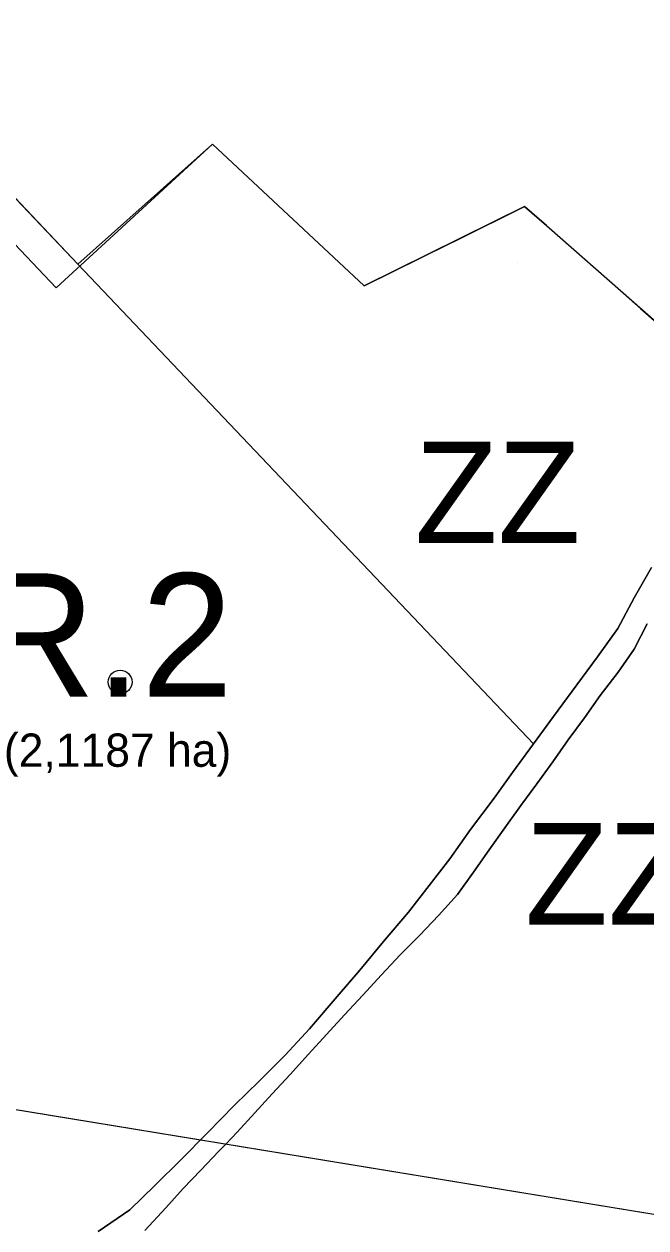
# Model space of a CAD drawing. Extents: x -555509 to -553005, y -1186756 to -1182560.
# Drawn here: x -554502.2 to -554416.4, y -1185487.3 to -1185321.2 of the extents above; entities that cross this region are included whole.
import ezdxf

# ---------------------------------------------------------------- set-up
doc = ezdxf.new("R2010")
doc.units = 0
for name, color, linetype in [('Level 26', 7, 'Continuous'), ('Level 29', 7, 'Continuous'), ('Level 36', 7, 'Continuous'), ('Level 4', 7, 'Continuous'), ('Level 46', 7, 'Continuous'), ('Level 52', 7, 'Continuous'), ('Level 59', 7, 'Continuous'), ('Level 6', 7, 'Continuous'), ('OBRYS_PLOCH', 7, 'Continuous'), ('rezerva_BV', 7, 'Continuous'), ('stav_AP', 7, 'Continuous'), ('stav_BV', 7, 'Continuous'), ('stav_ZZ', 7, 'Continuous')]:
    doc.layers.add(name, color=color, linetype=linetype)

msp = doc.modelspace()

# ---------------------------------------------------------------- linework, layer by layer
at = {"layer": 'Level 26'}
for p, q in [((-554415.58, -1185396.17), (-554417.97, -1185400.34)), ((-554417.97, -1185400.34), (-554420.23, -1185404.58)), ((-554420.23, -1185404.58), (-554423.07, -1185408.47)), ((-554418.01, -1185407.44), (-554416.21, -1185403.92)), ((-554423.07, -1185408.47), (-554425.91, -1185412.33)), ((-554420.21, -1185410.59), (-554418.01, -1185407.44)), ((-554422.69, -1185413.84), (-554420.21, -1185410.59)), ((-554425.91, -1185412.33), (-554429.13, -1185416.72)), ((-554424.82, -1185416.89), (-554422.69, -1185413.84)), ((-554429.13, -1185416.72), (-554431.89, -1185420.48)), ((-554427.1, -1185419.95), (-554424.82, -1185416.89)), ((-554431.89, -1185420.48), (-554434.77, -1185424.42)), ((-554429.23, -1185422.98), (-554427.1, -1185419.95)), ((-554431.42, -1185425.98), (-554429.23, -1185422.98)), ((-554434.77, -1185424.42), (-554437.32, -1185427.97)), ((-554433.62, -1185428.99), (-554431.42, -1185425.98)), ((-554437.32, -1185427.97), (-554440.56, -1185432.3)), ((-554435.85, -1185432.05), (-554433.62, -1185428.99)), ((-554438, -1185435.11), (-554435.85, -1185432.05)), ((-554440.56, -1185432.3), (-554443.42, -1185436.34)), ((-554440.18, -1185438.2), (-554438, -1185435.11)), ((-554443.42, -1185436.34), (-554446.29, -1185440.02)), ((-554442.38, -1185441.27), (-554440.18, -1185438.2)), ((-554446.29, -1185440.02), (-554449.15, -1185443.69)), ((-554444.97, -1185444.14), (-554442.38, -1185441.27)), ((-554449.15, -1185443.69), (-554452.6, -1185447.77)), ((-554447.58, -1185446.87), (-554444.97, -1185444.14)), ((-554450.26, -1185449.6), (-554447.58, -1185446.87)), ((-554452.6, -1185447.77), (-554455.85, -1185451.69)), ((-554452.86, -1185452.36), (-554450.26, -1185449.6)), ((-554455.85, -1185451.69), (-554458.95, -1185455.35)), ((-554455.44, -1185455.13), (-554452.86, -1185452.36)), ((-554458.95, -1185455.35), (-554462.79, -1185459.79)), ((-554457.98, -1185457.86), (-554455.44, -1185455.13)), ((-554460.45, -1185460.58), (-554457.98, -1185457.86)), ((-554462.79, -1185459.79), (-554466.15, -1185463.43)), ((-554462.94, -1185463.3), (-554460.45, -1185460.58)), ((-554466.15, -1185463.43), (-554469.73, -1185466.99)), ((-554465.44, -1185466.07), (-554462.94, -1185463.3)), ((-554467.92, -1185468.74), (-554465.44, -1185466.07)), ((-554469.73, -1185466.99), (-554473.14, -1185470.3)), ((-554470.34, -1185471.4), (-554467.92, -1185468.74)), ((-554473.14, -1185470.3), (-554476.89, -1185474.19)), ((-554472.77, -1185474.06), (-554470.34, -1185471.4)), ((-554476.89, -1185474.19), (-554480.48, -1185477.82)), ((-554474.33, -1185475.69), (-554472.77, -1185474.06)), ((-554477.77, -1185479.27), (-554475.28, -1185476.68)), ((-554475.28, -1185476.68), (-554474.33, -1185475.69)), ((-554480.48, -1185477.82), (-554484.12, -1185481.39)), ((-554480.2, -1185481.83), (-554477.77, -1185479.27)), ((-554484.12, -1185481.39), (-554487.57, -1185484.74)), ((-554482.59, -1185484.48), (-554480.2, -1185481.83)), ((-554487.57, -1185484.74), (-554491.94, -1185487.76)), ((-554485.5, -1185487.61), (-554482.59, -1185484.48))]:
    msp.add_line(p, q, dxfattribs=at)
at = {"layer": 'Level 29'}
msp.add_line((-554434.12, -1185354.12), (-554434.12, -1185354.12), dxfattribs=at)
at = {"layer": 'Level 36'}
msp.add_line((-554442.56, -1185351.04), (-554443.5, -1185351.5), dxfattribs=at)
msp.add_lwpolyline([(-554622.56, -1185451.39), (-554587.17, -1185457.18), (-554383.32, -1185490.61)], dxfattribs=at)
at = {"layer": 'Level 4'}
msp.add_circle((-554488.92, -1185411.96), 1.64, dxfattribs=at)
at = {"layer": 'Level 52'}
msp.add_lwpolyline([(-554528.56, -1185318.75), (-554519.81, -1185327.95), (-554511.06, -1185337.16), (-554494.74, -1185354.34), (-554476.17, -1185337.77), (-554455.26, -1185357.31), (-554443.5, -1185351.5), (-554442.56, -1185351.04), (-554433.1, -1185346.37), (-554430.09, -1185349.01), (-554417.11, -1185360.42), (-554398.05, -1185377.14)], dxfattribs=at)
at = {"layer": 'Level 6'}
msp.add_lwpolyline([(-554528.56, -1185318.75), (-554519.81, -1185327.95), (-554511.06, -1185337.16), (-554494.74, -1185354.34), (-554476.17, -1185337.77), (-554455.26, -1185357.31), (-554443.5, -1185351.5), (-554442.56, -1185351.04), (-554433.1, -1185346.37), (-554430.09, -1185349.01), (-554417.11, -1185360.42), (-554400.17, -1185375.28)], dxfattribs=at)
at = {"layer": 'OBRYS_PLOCH'}
for p, q in [((-554511.06, -1185337.16), (-554494.74, -1185354.34)), ((-554494.74, -1185354.34), (-554511.06, -1185337.16)), ((-554494.74, -1185354.34), (-554431.89, -1185420.48)), ((-554431.89, -1185420.48), (-554494.74, -1185354.34)), ((-554417.97, -1185400.34), (-554415.58, -1185396.17)), ((-554415.58, -1185396.17), (-554417.97, -1185400.34)), ((-554420.23, -1185404.58), (-554417.97, -1185400.34)), ((-554417.97, -1185400.34), (-554420.23, -1185404.58)), ((-554423.07, -1185408.47), (-554420.23, -1185404.58)), ((-554420.23, -1185404.58), (-554423.07, -1185408.47)), ((-554416.21, -1185403.92), (-554418.01, -1185407.44)), ((-554418.01, -1185407.44), (-554416.21, -1185403.92)), ((-554425.91, -1185412.33), (-554423.07, -1185408.47)), ((-554423.07, -1185408.47), (-554425.91, -1185412.33)), ((-554418.01, -1185407.44), (-554420.21, -1185410.59)), ((-554420.21, -1185410.59), (-554418.01, -1185407.44)), ((-554420.21, -1185410.59), (-554422.69, -1185413.84)), ((-554422.69, -1185413.84), (-554420.21, -1185410.59)), ((-554429.13, -1185416.72), (-554425.91, -1185412.33)), ((-554425.91, -1185412.33), (-554429.13, -1185416.72)), ((-554422.69, -1185413.84), (-554424.82, -1185416.89)), ((-554424.82, -1185416.89), (-554422.69, -1185413.84)), ((-554431.89, -1185420.48), (-554429.13, -1185416.72)), ((-554429.13, -1185416.72), (-554431.89, -1185420.48)), ((-554424.82, -1185416.89), (-554427.1, -1185419.95)), ((-554427.1, -1185419.95), (-554424.82, -1185416.89)), ((-554431.89, -1185420.48), (-554434.77, -1185424.42)), ((-554434.77, -1185424.42), (-554431.89, -1185420.48)), ((-554427.1, -1185419.95), (-554429.23, -1185422.98)), ((-554429.23, -1185422.98), (-554427.1, -1185419.95)), ((-554429.23, -1185422.98), (-554431.42, -1185425.98)), ((-554431.42, -1185425.98), (-554429.23, -1185422.98)), ((-554434.77, -1185424.42), (-554437.32, -1185427.97)), ((-554437.32, -1185427.97), (-554434.77, -1185424.42)), ((-554431.42, -1185425.98), (-554433.62, -1185428.99)), ((-554433.62, -1185428.99), (-554431.42, -1185425.98)), ((-554437.32, -1185427.97), (-554440.56, -1185432.3)), ((-554440.56, -1185432.3), (-554437.32, -1185427.97)), ((-554433.62, -1185428.99), (-554435.85, -1185432.05)), ((-554435.85, -1185432.05), (-554433.62, -1185428.99)), ((-554435.85, -1185432.05), (-554438, -1185435.11)), ((-554438, -1185435.11), (-554435.85, -1185432.05)), ((-554440.56, -1185432.3), (-554443.42, -1185436.34)), ((-554443.42, -1185436.34), (-554440.56, -1185432.3)), ((-554438, -1185435.11), (-554440.18, -1185438.2)), ((-554440.18, -1185438.2), (-554438, -1185435.11)), ((-554443.42, -1185436.34), (-554446.29, -1185440.02)), ((-554446.29, -1185440.02), (-554443.42, -1185436.34)), ((-554440.18, -1185438.2), (-554442.38, -1185441.27)), ((-554442.38, -1185441.27), (-554440.18, -1185438.2)), ((-554446.29, -1185440.02), (-554449.15, -1185443.69)), ((-554449.15, -1185443.69), (-554446.29, -1185440.02)), ((-554442.38, -1185441.27), (-554444.97, -1185444.14)), ((-554444.97, -1185444.14), (-554442.38, -1185441.27)), ((-554449.15, -1185443.69), (-554452.6, -1185447.77)), ((-554452.6, -1185447.77), (-554449.15, -1185443.69)), ((-554444.97, -1185444.14), (-554447.58, -1185446.87)), ((-554447.58, -1185446.87), (-554444.97, -1185444.14)), ((-554447.58, -1185446.87), (-554450.26, -1185449.6)), ((-554450.26, -1185449.6), (-554447.58, -1185446.87)), ((-554452.6, -1185447.77), (-554455.85, -1185451.69)), ((-554455.85, -1185451.69), (-554452.6, -1185447.77)), ((-554450.26, -1185449.6), (-554452.86, -1185452.36)), ((-554452.86, -1185452.36), (-554450.26, -1185449.6)), ((-554455.85, -1185451.69), (-554458.95, -1185455.35)), ((-554458.95, -1185455.35), (-554455.85, -1185451.69)), ((-554452.86, -1185452.36), (-554455.44, -1185455.13)), ((-554455.44, -1185455.13), (-554452.86, -1185452.36)), ((-554458.95, -1185455.35), (-554462.79, -1185459.79)), ((-554462.79, -1185459.79), (-554458.95, -1185455.35)), ((-554455.44, -1185455.13), (-554457.98, -1185457.86)), ((-554457.98, -1185457.86), (-554455.44, -1185455.13)), ((-554457.98, -1185457.86), (-554460.45, -1185460.58)), ((-554460.45, -1185460.58), (-554457.98, -1185457.86)), ((-554462.79, -1185459.79), (-554466.15, -1185463.43)), ((-554466.15, -1185463.43), (-554462.79, -1185459.79)), ((-554460.45, -1185460.58), (-554462.94, -1185463.3)), ((-554462.94, -1185463.3), (-554460.45, -1185460.58)), ((-554466.15, -1185463.43), (-554469.73, -1185466.99)), ((-554469.73, -1185466.99), (-554466.15, -1185463.43)), ((-554462.94, -1185463.3), (-554465.44, -1185466.07)), ((-554465.44, -1185466.07), (-554462.94, -1185463.3)), ((-554465.44, -1185466.07), (-554467.92, -1185468.74)), ((-554467.92, -1185468.74), (-554465.44, -1185466.07)), ((-554469.73, -1185466.99), (-554473.14, -1185470.3)), ((-554473.14, -1185470.3), (-554469.73, -1185466.99)), ((-554467.92, -1185468.74), (-554470.34, -1185471.4)), ((-554470.34, -1185471.4), (-554467.92, -1185468.74)), ((-554473.14, -1185470.3), (-554476.89, -1185474.19)), ((-554476.89, -1185474.19), (-554473.14, -1185470.3)), ((-554470.34, -1185471.4), (-554472.77, -1185474.06)), ((-554472.77, -1185474.06), (-554470.34, -1185471.4)), ((-554476.89, -1185474.19), (-554480.48, -1185477.82)), ((-554480.48, -1185477.82), (-554476.89, -1185474.19)), ((-554474.33, -1185475.69), (-554472.77, -1185474.06)), ((-554475.28, -1185476.68), (-554477.77, -1185479.27)), ((-554477.77, -1185479.27), (-554475.28, -1185476.68)), ((-554475.28, -1185476.68), (-554474.33, -1185475.69)), ((-554480.48, -1185477.82), (-554484.12, -1185481.39)), ((-554484.12, -1185481.39), (-554480.48, -1185477.82)), ((-554477.77, -1185479.27), (-554480.2, -1185481.83)), ((-554480.2, -1185481.83), (-554477.77, -1185479.27)), ((-554484.12, -1185481.39), (-554487.57, -1185484.74)), ((-554487.57, -1185484.74), (-554484.12, -1185481.39)), ((-554480.2, -1185481.83), (-554482.59, -1185484.48)), ((-554482.59, -1185484.48), (-554480.2, -1185481.83)), ((-554487.57, -1185484.74), (-554491.94, -1185487.76)), ((-554491.94, -1185487.76), (-554487.57, -1185484.74)), ((-554482.59, -1185484.48), (-554485.5, -1185487.61)), ((-554485.5, -1185487.61), (-554482.59, -1185484.48))]:
    msp.add_line(p, q, dxfattribs=at)
for points in [[(-554400.17, -1185375.28), (-554417.11, -1185360.42), (-554430.09, -1185349.01), (-554433.1, -1185346.37), (-554442.56, -1185351.04), (-554443.5, -1185351.5), (-554455.26, -1185357.31), (-554476.17, -1185337.77), (-554494.74, -1185354.34)], [(-554494.74, -1185354.34), (-554476.17, -1185337.77), (-554455.26, -1185357.31)], [(-554455.26, -1185357.31), (-554443.5, -1185351.5), (-554442.56, -1185351.04), (-554433.1, -1185346.37), (-554430.09, -1185349.01), (-554417.11, -1185360.42), (-554400.17, -1185375.28)], [(-554472.77, -1185474.06), (-554474.33, -1185475.69), (-554475.28, -1185476.68)]]:
    msp.add_lwpolyline(points, dxfattribs=at)
at = {"layer": 'rezerva_BV'}
msp.add_lwpolyline([(-554622.56, -1185451.39), (-554383.32, -1185490.61), (-554400.17, -1185375.28), (-554433.1, -1185346.37), (-554455.26, -1185357.31), (-554476.17, -1185337.77), (-554497.76, -1185357.58), (-554504.31, -1185350.64)], dxfattribs=at)
at = {"layer": 'stav_AP'}
for p, q in [((-554494.74, -1185354.34), (-554511.06, -1185337.16)), ((-554431.89, -1185420.48), (-554494.74, -1185354.34)), ((-554434.77, -1185424.42), (-554431.89, -1185420.48)), ((-554437.32, -1185427.97), (-554434.77, -1185424.42)), ((-554440.56, -1185432.3), (-554437.32, -1185427.97)), ((-554443.42, -1185436.34), (-554440.56, -1185432.3)), ((-554446.29, -1185440.02), (-554443.42, -1185436.34)), ((-554449.15, -1185443.69), (-554446.29, -1185440.02)), ((-554452.6, -1185447.77), (-554449.15, -1185443.69)), ((-554455.85, -1185451.69), (-554452.6, -1185447.77)), ((-554458.95, -1185455.35), (-554455.85, -1185451.69)), ((-554462.79, -1185459.79), (-554458.95, -1185455.35)), ((-554466.15, -1185463.43), (-554462.79, -1185459.79)), ((-554469.73, -1185466.99), (-554466.15, -1185463.43)), ((-554473.14, -1185470.3), (-554469.73, -1185466.99)), ((-554476.89, -1185474.19), (-554473.14, -1185470.3)), ((-554480.48, -1185477.82), (-554476.89, -1185474.19)), ((-554484.12, -1185481.39), (-554480.48, -1185477.82)), ((-554487.57, -1185484.74), (-554484.12, -1185481.39)), ((-554491.94, -1185487.76), (-554487.57, -1185484.74))]:
    msp.add_line(p, q, dxfattribs=at)
at = {"layer": 'stav_BV'}
msp.add_line((-554511.06, -1185337.16), (-554494.74, -1185354.34), dxfattribs=at)
for points in [[(-554494.74, -1185354.34), (-554476.17, -1185337.77), (-554455.26, -1185357.31)], [(-554455.26, -1185357.31), (-554443.5, -1185351.5), (-554442.56, -1185351.04), (-554433.1, -1185346.37), (-554430.09, -1185349.01), (-554417.11, -1185360.42), (-554400.17, -1185375.28)]]:
    msp.add_lwpolyline(points, dxfattribs=at)
at = {"layer": 'stav_ZZ'}
for p, q in [((-554494.74, -1185354.34), (-554431.89, -1185420.48)), ((-554417.97, -1185400.34), (-554415.58, -1185396.17)), ((-554420.23, -1185404.58), (-554417.97, -1185400.34)), ((-554423.07, -1185408.47), (-554420.23, -1185404.58)), ((-554416.21, -1185403.92), (-554418.01, -1185407.44)), ((-554425.91, -1185412.33), (-554423.07, -1185408.47)), ((-554418.01, -1185407.44), (-554420.21, -1185410.59)), ((-554420.21, -1185410.59), (-554422.69, -1185413.84)), ((-554429.13, -1185416.72), (-554425.91, -1185412.33)), ((-554422.69, -1185413.84), (-554424.82, -1185416.89)), ((-554431.89, -1185420.48), (-554429.13, -1185416.72)), ((-554424.82, -1185416.89), (-554427.1, -1185419.95)), ((-554431.42, -1185425.98), (-554433.62, -1185428.99)), ((-554433.62, -1185428.99), (-554435.85, -1185432.05)), ((-554435.85, -1185432.05), (-554438, -1185435.11)), ((-554438, -1185435.11), (-554440.18, -1185438.2)), ((-554440.18, -1185438.2), (-554442.38, -1185441.27)), ((-554442.38, -1185441.27), (-554444.97, -1185444.14)), ((-554444.97, -1185444.14), (-554447.58, -1185446.87)), ((-554447.58, -1185446.87), (-554450.26, -1185449.6)), ((-554450.26, -1185449.6), (-554452.86, -1185452.36)), ((-554452.86, -1185452.36), (-554455.44, -1185455.13)), ((-554455.44, -1185455.13), (-554457.98, -1185457.86)), ((-554457.98, -1185457.86), (-554460.45, -1185460.58)), ((-554460.45, -1185460.58), (-554462.94, -1185463.3)), ((-554462.94, -1185463.3), (-554465.44, -1185466.07)), ((-554465.44, -1185466.07), (-554467.92, -1185468.74)), ((-554467.92, -1185468.74), (-554470.34, -1185471.4)), ((-554470.34, -1185471.4), (-554472.77, -1185474.06)), ((-554472.77, -1185474.06), (-554474.33, -1185475.69)), ((-554475.28, -1185476.68), (-554477.77, -1185479.27)), ((-554474.33, -1185475.69), (-554475.28, -1185476.68)), ((-554477.77, -1185479.27), (-554480.2, -1185481.83)), ((-554480.2, -1185481.83), (-554482.59, -1185484.48)), ((-554482.59, -1185484.48), (-554485.5, -1185487.61))]:
    msp.add_line(p, q, dxfattribs=at)
for points in [[(-554400.17, -1185375.28), (-554417.11, -1185360.42), (-554430.09, -1185349.01), (-554433.1, -1185346.37), (-554442.56, -1185351.04), (-554443.5, -1185351.5), (-554455.26, -1185357.31), (-554476.17, -1185337.77), (-554494.74, -1185354.34)], [(-554427.1, -1185419.95), (-554429.23, -1185422.98), (-554431.42, -1185425.98)]]:
    msp.add_lwpolyline(points, dxfattribs=at)

# ---------------------------------------------------------------- texts
at = {"layer": 'Level 29'}
msp.add_text('(2,1187 ha)', height=4.5875, dxfattribs=at).set_placement((-554504.96, -1185423.65))
at = {"layer": 'Level 46'}
msp.add_text('R.2', height=17, dxfattribs=at).set_placement((-554508.74, -1185413.97))
at = {"layer": 'Level 59'}
for p in [(-554448.26, -1185392.8), (-554433.03, -1185445.41)]:
    msp.add_text('ZZ', height=14, dxfattribs=at).set_placement(p)

doc.saveas('drawing.dxf')
